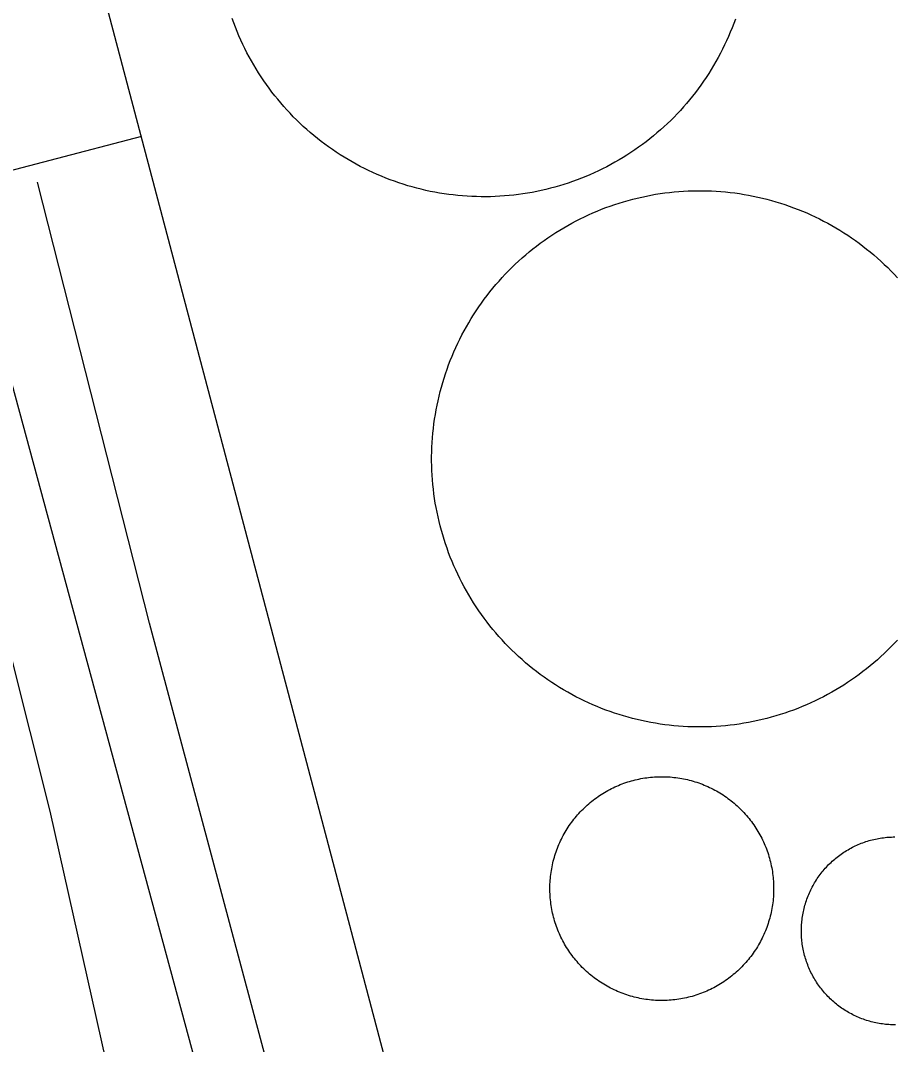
# Model space of a CAD drawing. Extents: x 3651524 to 3689615, y 505651 to 531377.
# Drawn here: x 3675045.3 to 3675193, y 514387.2 to 514560.1 of the extents above; entities that cross this region are included whole.
import ezdxf

# ---------------------------------------------------------------- set-up
doc = ezdxf.new("R2010")
doc.units = 0
for name, color, linetype in [('V-DOMW-TANK', 7, 'Continuous'), ('V-RAIL-TRAK', 7, 'Continuous'), ('V-UTIL-LINE', 7, 'Continuous')]:
    doc.layers.add(name, color=color, linetype=linetype)

msp = doc.modelspace()

# ---------------------------------------------------------------- linework, layer by layer
at = {"layer": 'V-DOMW-TANK'}
for points in [[(3675083.546, 514554.684), (3675083.188, 514555.387), (3675082.846, 514556.091), (3675082.512, 514556.806), (3675082.192, 514557.527), (3675081.887, 514558.252), (3675081.59, 514558.981), (3675081.312, 514559.716), (3675081.043, 514560.458)], [(3675166.058, 514560.359), (3675165.788, 514559.62), (3675165.505, 514558.885), (3675165.21, 514558.156), (3675164.901, 514557.433), (3675164.579, 514556.714), (3675164.247, 514556.001), (3675163.901, 514555.293), (3675163.543, 514554.592), (3675163.172, 514553.898), (3675162.789, 514553.21), (3675162.396, 514552.53), (3675161.991, 514551.856), (3675161.573, 514551.188), (3675161.143, 514550.529), (3675160.702, 514549.876), (3675160.25, 514549.233), (3675159.787, 514548.596), (3675159.312, 514547.969), (3675158.828, 514547.348), (3675158.331, 514546.738), (3675157.823, 514546.136), (3675157.305, 514545.542), (3675156.78, 514544.958), (3675156.242, 514544.383), (3675155.697, 514543.818), (3675155.138, 514543.261), (3675154.571, 514542.716), (3675153.997, 514542.179), (3675153.409, 514541.653), (3675152.816, 514541.137), (3675152.211, 514540.633), (3675151.599, 514540.139), (3675150.978, 514539.654)], [(3675150.978, 514539.654), (3675150.35, 514539.181), (3675149.711, 514538.72), (3675149.066, 514538.268), (3675148.414, 514537.829), (3675147.753, 514537.401), (3675147.085, 514536.986), (3675146.409, 514536.58), (3675145.727, 514536.187), (3675145.039, 514535.808), (3675144.343, 514535.437), (3675143.643, 514535.081), (3675142.934, 514534.737), (3675142.221, 514534.405), (3675141.502, 514534.084), (3675140.777, 514533.78), (3675140.046, 514533.486), (3675139.311, 514533.205), (3675138.572, 514532.937), (3675137.826, 514532.681), (3675137.079, 514532.439), (3675136.325, 514532.21), (3675135.569, 514531.993), (3675134.807, 514531.79), (3675134.044, 514531.601), (3675133.278, 514531.425), (3675132.508, 514531.261), (3675131.733, 514531.112), (3675130.959, 514530.977), (3675130.181, 514530.854), (3675129.403, 514530.743), (3675128.62, 514530.651), (3675127.838, 514530.569), (3675127.054, 514530.502), (3675126.269, 514530.448), (3675125.483, 514530.407), (3675124.696, 514530.381), (3675123.91, 514530.368), (3675123.122, 514530.368), (3675122.335, 514530.385), (3675121.549, 514530.411), (3675120.762, 514530.454), (3675119.978, 514530.51), (3675119.193, 514530.579), (3675118.411, 514530.663), (3675117.631, 514530.76), (3675116.851, 514530.87), (3675116.074, 514530.993), (3675115.298, 514531.134), (3675114.526, 514531.28), (3675113.756, 514531.448), (3675112.99, 514531.626), (3675112.226, 514531.816), (3675111.466, 514532.021), (3675110.711, 514532.238), (3675109.959, 514532.47), (3675109.209, 514532.711), (3675108.466, 514532.971), (3675107.727, 514533.242), (3675106.992, 514533.524), (3675106.262, 514533.819), (3675105.539, 514534.129), (3675104.821, 514534.448), (3675104.108, 514534.782), (3675103.401, 514535.13), (3675102.699, 514535.484), (3675102.005, 514535.857), (3675101.316, 514536.238), (3675100.637, 514536.633), (3675099.963, 514537.039), (3675099.295, 514537.457), (3675098.636, 514537.887), (3675097.984, 514538.327), (3675097.339, 514538.78), (3675096.702, 514539.242), (3675096.076, 514539.718), (3675095.455, 514540.203), (3675094.845, 514540.699), (3675094.243, 514541.204), (3675093.649, 514541.723), (3675093.065, 514542.249), (3675092.49, 514542.788), (3675091.924, 514543.334), (3675091.367, 514543.891), (3675090.823, 514544.459), (3675090.286, 514545.034), (3675089.76, 514545.62), (3675089.244, 514546.214), (3675088.74, 514546.82), (3675088.244, 514547.43), (3675087.761, 514548.051), (3675087.286, 514548.68), (3675086.827, 514549.317), (3675086.374, 514549.962), (3675085.936, 514550.615), (3675085.508, 514551.277), (3675085.092, 514551.944), (3675084.687, 514552.618), (3675084.294, 514553.3), (3675083.915, 514553.99), (3675083.546, 514554.684)], [(3675141.271, 514527.321), (3675141.994, 514527.645), (3675142.721, 514527.952), (3675143.454, 514528.247), (3675144.191, 514528.529), (3675144.935, 514528.8), (3675145.682, 514529.058), (3675146.434, 514529.301), (3675147.19, 514529.533), (3675147.949, 514529.75), (3675148.713, 514529.955), (3675149.481, 514530.145), (3675150.251, 514530.323), (3675151.024, 514530.487), (3675151.8, 514530.639), (3675152.578, 514530.776), (3675153.358, 514530.899), (3675154.143, 514531.009), (3675154.927, 514531.106), (3675155.713, 514531.188), (3675156.5, 514531.255), (3675157.288, 514531.313), (3675158.079, 514531.352), (3675158.867, 514531.38), (3675159.658, 514531.392), (3675160.448, 514531.392), (3675161.239, 514531.378), (3675162.029, 514531.352), (3675162.818, 514531.313), (3675163.606, 514531.255), (3675164.395, 514531.186), (3675165.181, 514531.102), (3675165.966, 514531.005), (3675166.748, 514530.893), (3675167.528, 514530.772), (3675168.307, 514530.635), (3675169.083, 514530.483), (3675169.857, 514530.319), (3675170.627, 514530.141), (3675171.393, 514529.949), (3675172.155, 514529.746), (3675172.917, 514529.527), (3675173.672, 514529.295), (3675174.422, 514529.052), (3675175.171, 514528.794), (3675175.913, 514528.523), (3675176.652, 514528.239), (3675177.385, 514527.944), (3675178.112, 514527.634), (3675178.835, 514527.313), (3675179.554, 514526.979), (3675180.261, 514526.631), (3675180.965, 514526.27), (3675181.664, 514525.902), (3675182.354, 514525.519), (3675183.04, 514525.124), (3675183.718, 514524.716), (3675184.387, 514524.296), (3675185.049, 514523.866), (3675185.704, 514523.424), (3675186.354, 514522.969), (3675186.993, 514522.506), (3675187.623, 514522.029), (3675188.246, 514521.542), (3675188.86, 514521.046), (3675189.467, 514520.536), (3675190.062, 514520.018), (3675190.65, 514519.489), (3675191.228, 514518.949), (3675191.795, 514518.398), (3675192.354, 514517.841), (3675192.903, 514517.274), (3675193.444, 514516.694)], [(3675114.962, 514490.455), (3675115.044, 514491.241), (3675115.138, 514492.026), (3675115.251, 514492.808), (3675115.376, 514493.59), (3675115.513, 514494.367), (3675115.663, 514495.143), (3675115.829, 514495.917), (3675116.007, 514496.687), (3675116.197, 514497.453), (3675116.402, 514498.217), (3675116.621, 514498.977), (3675116.853, 514499.73), (3675117.096, 514500.484), (3675117.354, 514501.232), (3675117.625, 514501.975), (3675117.907, 514502.712), (3675118.204, 514503.445), (3675118.514, 514504.173), (3675118.835, 514504.895), (3675119.169, 514505.612), (3675119.515, 514506.323), (3675119.873, 514507.025), (3675120.246, 514507.722), (3675120.629, 514508.416), (3675121.024, 514509.1), (3675121.43, 514509.778), (3675121.848, 514510.448), (3675122.282, 514511.109), (3675122.724, 514511.764), (3675123.177, 514512.414), (3675123.642, 514513.053), (3675124.117, 514513.683), (3675124.604, 514514.306), (3675125.102, 514514.92), (3675125.61, 514515.527), (3675126.13, 514516.123), (3675126.658, 514516.71), (3675127.197, 514517.288), (3675127.746, 514517.855), (3675128.305, 514518.414), (3675128.874, 514518.963), (3675129.452, 514519.504), (3675130.04, 514520.032), (3675130.638, 514520.55), (3675131.244, 514521.058), (3675131.856, 514521.556), (3675132.481, 514522.041), (3675133.112, 514522.516), (3675133.751, 514522.981), (3675134.398, 514523.436), (3675135.053, 514523.876), (3675135.715, 514524.306), (3675136.388, 514524.726), (3675137.064, 514525.134), (3675137.75, 514525.529), (3675138.441, 514525.912), (3675139.139, 514526.283), (3675139.843, 514526.641), (3675140.554, 514526.989), (3675141.271, 514527.321)], [(3675163.588, 514440.953), (3675162.8, 514440.897), (3675162.009, 514440.857), (3675161.218, 514440.828), (3675160.43, 514440.816), (3675159.639, 514440.816), (3675158.849, 514440.828), (3675158.058, 514440.857), (3675157.27, 514440.897), (3675156.479, 514440.953), (3675155.693, 514441.022), (3675154.907, 514441.102), (3675154.122, 514441.203), (3675153.342, 514441.311), (3675152.56, 514441.436), (3675151.781, 514441.573), (3675151.005, 514441.725), (3675150.231, 514441.889), (3675149.461, 514442.067), (3675148.695, 514442.257), (3675147.931, 514442.462), (3675147.171, 514442.681), (3675146.416, 514442.913), (3675145.664, 514443.156), (3675144.916, 514443.414), (3675144.173, 514443.685), (3675143.436, 514443.965), (3675142.702, 514444.266), (3675141.975, 514444.574), (3675141.252, 514444.895), (3675140.536, 514445.229), (3675139.825, 514445.575), (3675139.123, 514445.934), (3675138.424, 514446.306), (3675137.732, 514446.689), (3675137.048, 514447.085), (3675136.37, 514447.492), (3675135.7, 514447.912), (3675135.037, 514448.342), (3675134.381, 514448.784), (3675133.734, 514449.237), (3675133.095, 514449.702), (3675132.467, 514450.179), (3675131.842, 514450.664), (3675131.228, 514451.162), (3675130.621, 514451.672), (3675130.025, 514452.19), (3675129.438, 514452.719), (3675128.86, 514453.257), (3675128.289, 514453.806), (3675127.734, 514454.367), (3675127.185, 514454.934), (3675126.644, 514455.514), (3675126.116, 514456.102), (3675125.598, 514456.698), (3675125.09, 514457.304), (3675124.594, 514457.918), (3675124.107, 514458.541), (3675123.629, 514459.172), (3675123.167, 514459.811), (3675122.712, 514460.46), (3675122.27, 514461.115), (3675121.84, 514461.777), (3675121.422, 514462.449), (3675121.016, 514463.126), (3675120.619, 514463.811), (3675120.236, 514464.503), (3675119.865, 514465.201), (3675119.507, 514465.904), (3675119.161, 514466.614), (3675118.827, 514467.331), (3675118.505, 514468.054), (3675118.196, 514468.781), (3675117.901, 514469.514), (3675117.617, 514470.251), (3675117.348, 514470.995), (3675117.09, 514471.742), (3675116.846, 514472.494), (3675116.615, 514473.25), (3675116.398, 514474.01), (3675116.193, 514474.773), (3675116.001, 514475.541), (3675115.825, 514476.312), (3675115.661, 514477.084), (3675115.509, 514477.86), (3675115.372, 514478.638), (3675115.249, 514479.42), (3675115.138, 514480.203), (3675115.042, 514480.987), (3675114.962, 514481.774), (3675114.891, 514482.56), (3675114.835, 514483.348), (3675114.794, 514484.139), (3675114.768, 514484.929), (3675114.753, 514485.718), (3675114.753, 514486.509), (3675114.768, 514487.299), (3675114.796, 514488.09), (3675114.837, 514488.878), (3675114.893, 514489.667), (3675114.962, 514490.455)], [(3675193.429, 514455.498), (3675192.891, 514454.92), (3675192.342, 514454.351), (3675191.783, 514453.794), (3675191.213, 514453.245), (3675190.634, 514452.706), (3675190.05, 514452.176), (3675189.45, 514451.658), (3675188.846, 514451.15), (3675188.232, 514450.652), (3675187.607, 514450.167), (3675186.976, 514449.69), (3675186.337, 514449.227), (3675185.688, 514448.772), (3675185.033, 514448.332), (3675184.371, 514447.9), (3675183.699, 514447.482), (3675183.021, 514447.074), (3675182.337, 514446.679), (3675181.645, 514446.296), (3675180.949, 514445.925), (3675180.244, 514445.567), (3675179.534, 514445.221), (3675178.817, 514444.887), (3675178.094, 514444.565), (3675177.367, 514444.256), (3675176.634, 514443.961), (3675175.896, 514443.677), (3675175.153, 514443.408), (3675174.406, 514443.15), (3675173.654, 514442.907), (3675172.898, 514442.675), (3675172.138, 514442.458), (3675171.374, 514442.253), (3675170.604, 514442.063), (3675169.836, 514441.885), (3675169.064, 514441.721), (3675168.288, 514441.569), (3675167.51, 514441.434), (3675166.728, 514441.309), (3675165.945, 514441.199), (3675165.161, 514441.102), (3675164.372, 514441.02), (3675163.588, 514440.953)], [(3675140.323, 514426.947), (3675140.558, 514427.18), (3675140.798, 514427.403), (3675141.044, 514427.626), (3675141.293, 514427.844), (3675141.543, 514428.057), (3675141.801, 514428.265), (3675142.057, 514428.468), (3675142.32, 514428.671), (3675142.586, 514428.863), (3675142.856, 514429.054), (3675143.128, 514429.24), (3675143.405, 514429.421), (3675143.683, 514429.597), (3675143.966, 514429.769), (3675144.251, 514429.935), (3675144.537, 514430.096), (3675144.828, 514430.252), (3675145.121, 514430.404), (3675145.418, 514430.549), (3675145.717, 514430.69), (3675146.018, 514430.825), (3675146.321, 514430.954), (3675146.626, 514431.079), (3675146.934, 514431.2), (3675147.243, 514431.313), (3675147.556, 514431.423), (3675147.868, 514431.526), (3675148.183, 514431.624), (3675148.5, 514431.716), (3675148.818, 514431.802), (3675149.137, 514431.884), (3675149.459, 514431.96), (3675149.78, 514432.03), (3675150.104, 514432.093), (3675150.43, 514432.153), (3675150.755, 514432.206), (3675151.081, 514432.253), (3675151.409, 514432.294), (3675151.736, 514432.331), (3675152.066, 514432.361), (3675152.394, 514432.386), (3675152.723, 514432.404), (3675153.053, 514432.417), (3675153.383, 514432.423), (3675153.713, 514432.425), (3675154.042, 514432.421), (3675154.372, 514432.411), (3675154.702, 514432.394), (3675155.031, 514432.374), (3675155.361, 514432.345), (3675155.689, 514432.312), (3675156.017, 514432.273), (3675156.344, 514432.23), (3675156.67, 514432.179), (3675156.995, 514432.124), (3675157.319, 514432.062), (3675157.643, 514431.995), (3675157.964, 514431.921), (3675158.284, 514431.843), (3675158.603, 514431.759), (3675158.921, 514431.669), (3675159.236, 514431.575), (3675159.551, 514431.475), (3675159.863, 514431.368), (3675160.174, 514431.258), (3675160.483, 514431.141), (3675160.788, 514431.018), (3675161.091, 514430.891), (3675161.395, 514430.758), (3675161.696, 514430.619), (3675161.993, 514430.475), (3675162.288, 514430.328), (3675162.578, 514430.174), (3675162.867, 514430.014), (3675163.154, 514429.851), (3675163.438, 514429.685), (3675163.719, 514429.509), (3675163.996, 514429.33), (3675164.27, 514429.148), (3675164.54, 514428.96), (3675164.809, 514428.765), (3675165.073, 514428.569), (3675165.335, 514428.366), (3675165.591, 514428.161), (3675165.845, 514427.95), (3675166.095, 514427.733), (3675166.34, 514427.514), (3675166.584, 514427.291), (3675166.822, 514427.061), (3675167.055, 514426.83), (3675167.287, 514426.594), (3675167.512, 514426.353), (3675167.735, 514426.109), (3675167.95, 514425.861), (3675168.165, 514425.609), (3675168.374, 514425.353), (3675168.577, 514425.095), (3675168.778, 514424.831), (3675168.972, 514424.565), (3675169.163, 514424.296)], [(3675135.35, 514408.709), (3675135.27, 514409.031), (3675135.192, 514409.35), (3675135.123, 514409.672), (3675135.061, 514409.997), (3675135.002, 514410.321), (3675134.947, 514410.646), (3675134.9, 514410.974), (3675134.859, 514411.302), (3675134.82, 514411.63), (3675134.793, 514411.957), (3675134.766, 514412.287), (3675134.748, 514412.617), (3675134.736, 514412.946), (3675134.728, 514413.276), (3675134.728, 514413.606), (3675134.734, 514413.936), (3675134.742, 514414.267), (3675134.756, 514414.595), (3675134.779, 514414.921), (3675134.805, 514415.252), (3675134.838, 514415.58), (3675134.877, 514415.908), (3675134.922, 514416.235), (3675134.973, 514416.563), (3675135.029, 514416.887), (3675135.088, 514417.21), (3675135.158, 514417.534), (3675135.229, 514417.855), (3675135.309, 514418.175), (3675135.393, 514418.494), (3675135.481, 514418.812), (3675135.577, 514419.129), (3675135.678, 514419.443), (3675135.784, 514419.756), (3675135.893, 514420.065), (3675136.012, 514420.374), (3675136.135, 514420.68), (3675136.262, 514420.985), (3675136.395, 514421.286), (3675136.534, 514421.587), (3675136.677, 514421.884), (3675136.825, 514422.179), (3675136.978, 514422.47), (3675137.138, 514422.758), (3675137.3, 514423.045), (3675137.47, 514423.33), (3675137.644, 514423.61), (3675137.822, 514423.887), (3675138.004, 514424.161), (3675138.193, 514424.436), (3675138.385, 514424.7), (3675138.584, 514424.964), (3675138.785, 514425.226), (3675138.992, 514425.482), (3675139.202, 514425.736), (3675139.417, 514425.984), (3675139.639, 514426.232), (3675139.86, 514426.475), (3675140.089, 514426.713), (3675140.323, 514426.947)], [(3675169.163, 514424.296), (3675169.349, 514424.024), (3675169.529, 514423.748), (3675169.705, 514423.469), (3675169.877, 514423.186), (3675170.043, 514422.902), (3675170.205, 514422.613), (3675170.361, 514422.322), (3675170.512, 514422.029), (3675170.658, 514421.734), (3675170.799, 514421.435), (3675170.932, 514421.134), (3675171.063, 514420.831), (3675171.188, 514420.526), (3675171.309, 514420.219), (3675171.424, 514419.91), (3675171.532, 514419.598), (3675171.635, 514419.285), (3675171.733, 514418.97), (3675171.825, 514418.652), (3675171.911, 514418.335), (3675171.993, 514418.015), (3675172.069, 514417.694), (3675172.138, 514417.37), (3675172.204, 514417.046), (3675172.261, 514416.723), (3675172.315, 514416.397), (3675172.362, 514416.07), (3675172.405, 514415.744), (3675172.439, 514415.414), (3675172.47, 514415.087), (3675172.495, 514414.757), (3675172.513, 514414.429), (3675172.525, 514414.099), (3675172.534, 514413.768), (3675172.534, 514413.438), (3675172.53, 514413.108), (3675172.519, 514412.778), (3675172.505, 514412.449), (3675172.482, 514412.121), (3675172.454, 514411.789), (3675172.423, 514411.464), (3675172.384, 514411.136), (3675172.339, 514410.808), (3675172.288, 514410.483), (3675172.233, 514410.157), (3675172.171, 514409.833), (3675172.104, 514409.51), (3675172.032, 514409.188), (3675171.952, 514408.867), (3675171.868, 514408.549), (3675171.78, 514408.232), (3675171.684, 514407.917), (3675171.583, 514407.601), (3675171.477, 514407.29), (3675171.366, 514406.979), (3675171.25, 514406.669), (3675171.127, 514406.362), (3675171, 514406.059), (3675170.867, 514405.758), (3675170.729, 514405.457), (3675170.586, 514405.16), (3675170.436, 514404.865), (3675170.283, 514404.572), (3675170.125, 514404.285), (3675169.961, 514403.999), (3675169.791, 514403.714), (3675169.617, 514403.433), (3675169.439, 514403.157), (3675169.257, 514402.883), (3675169.068, 514402.612), (3675168.878, 514402.344), (3675168.677, 514402.08), (3675168.477, 514401.818), (3675168.27, 514401.564), (3675168.059, 514401.308), (3675167.844, 514401.058), (3675167.623, 514400.812), (3675167.399, 514400.568), (3675167.172, 514400.331), (3675166.936, 514400.097), (3675166.703, 514399.866), (3675166.463, 514399.641), (3675166.218, 514399.419), (3675165.97, 514399.2), (3675165.718, 514398.987), (3675165.464, 514398.778), (3675165.204, 514398.576), (3675164.942, 514398.375), (3675164.675, 514398.18), (3675164.405, 514397.99), (3675164.133, 514397.803), (3675163.856, 514397.623), (3675163.578, 514397.445), (3675163.295, 514397.275), (3675163.01, 514397.109), (3675162.724, 514396.949), (3675162.433, 514396.79), (3675162.14, 514396.64), (3675161.843, 514396.495), (3675161.544, 514396.356)], [(3675186.077, 514420.62), (3675186.327, 514420.739), (3675186.577, 514420.858), (3675186.831, 514420.966), (3675187.087, 514421.073), (3675187.343, 514421.175), (3675187.605, 514421.276), (3675187.863, 514421.368), (3675188.125, 514421.456), (3675188.389, 514421.54), (3675188.653, 514421.62), (3675188.92, 514421.693), (3675189.188, 514421.765), (3675189.456, 514421.831), (3675189.727, 514421.89), (3675189.997, 514421.947), (3675190.269, 514421.999), (3675190.542, 514422.044), (3675190.814, 514422.087), (3675191.089, 514422.123), (3675191.363, 514422.156), (3675191.639, 514422.183), (3675191.914, 514422.205), (3675192.19, 514422.224), (3675192.467, 514422.236), (3675192.743, 514422.244), (3675193.02, 514422.248)], [(3675177.25, 514407.435), (3675177.273, 514407.714), (3675177.297, 514407.988), (3675177.328, 514408.265), (3675177.363, 514408.539), (3675177.404, 514408.814), (3675177.449, 514409.086), (3675177.498, 514409.358), (3675177.555, 514409.631), (3675177.613, 514409.901), (3675177.676, 514410.169), (3675177.744, 514410.438), (3675177.817, 514410.706), (3675177.895, 514410.972), (3675177.977, 514411.236), (3675178.065, 514411.498), (3675178.155, 514411.763), (3675178.252, 514412.019), (3675178.354, 514412.277), (3675178.459, 514412.533), (3675178.567, 514412.789), (3675178.682, 514413.041), (3675178.801, 514413.29), (3675178.923, 514413.538), (3675179.05, 514413.784), (3675179.181, 514414.026), (3675179.317, 514414.269), (3675179.456, 514414.509), (3675179.601, 514414.747), (3675179.749, 514414.98), (3675179.9, 514415.211), (3675180.056, 514415.441), (3675180.216, 514415.666), (3675180.38, 514415.889), (3675180.547, 514416.109), (3675180.72, 514416.328), (3675180.896, 514416.541), (3675181.072, 514416.752), (3675181.256, 514416.96), (3675181.442, 514417.165), (3675181.633, 514417.366), (3675181.825, 514417.565), (3675182.024, 514417.759), (3675182.223, 514417.95), (3675182.428, 514418.138), (3675182.632, 514418.322), (3675182.843, 514418.503), (3675183.056, 514418.681), (3675183.271, 514418.853), (3675183.49, 514419.023), (3675183.714, 514419.185), (3675183.937, 514419.348), (3675184.164, 514419.506), (3675184.396, 514419.66), (3675184.629, 514419.809), (3675184.865, 514419.955), (3675185.102, 514420.096), (3675185.342, 514420.233), (3675185.586, 514420.366), (3675185.829, 514420.495), (3675186.077, 514420.62)], [(3675161.544, 514396.356), (3675161.241, 514396.218), (3675160.94, 514396.089), (3675160.635, 514395.964), (3675160.328, 514395.844), (3675160.018, 514395.731), (3675159.707, 514395.622), (3675159.392, 514395.518), (3675159.078, 514395.418), (3675158.761, 514395.327), (3675158.443, 514395.241), (3675158.124, 514395.16), (3675157.802, 514395.084), (3675157.481, 514395.014), (3675157.155, 514394.951), (3675156.832, 514394.891), (3675156.506, 514394.838), (3675156.18, 514394.791), (3675155.853, 514394.75), (3675155.525, 514394.713), (3675155.195, 514394.684), (3675154.868, 514394.66), (3675154.538, 514394.639), (3675154.208, 514394.627), (3675153.878, 514394.621), (3675153.547, 514394.619), (3675153.219, 514394.623), (3675152.889, 514394.633), (3675152.56, 514394.65), (3675152.23, 514394.67), (3675151.9, 514394.699), (3675151.572, 514394.731), (3675151.245, 514394.77), (3675150.917, 514394.813), (3675150.591, 514394.865), (3675150.266, 514394.92), (3675149.942, 514394.981), (3675149.619, 514395.049), (3675149.297, 514395.123), (3675148.978, 514395.2), (3675148.66, 514395.284), (3675148.341, 514395.375), (3675148.025, 514395.469), (3675147.71, 514395.567), (3675147.399, 514395.676), (3675147.087, 514395.786), (3675146.778, 514395.905), (3675146.473, 514396.026), (3675146.168, 514396.155), (3675145.867, 514396.286), (3675145.568, 514396.425), (3675145.269, 514396.569), (3675144.976, 514396.716), (3675144.683, 514396.87), (3675144.392, 514397.031), (3675144.107, 514397.193), (3675143.823, 514397.361), (3675143.542, 514397.535), (3675143.266, 514397.713), (3675142.993, 514397.898), (3675142.721, 514398.086), (3675142.453, 514398.279), (3675142.188, 514398.475), (3675141.926, 514398.678), (3675141.67, 514398.885), (3675141.416, 514399.096), (3675141.166, 514399.311), (3675140.921, 514399.53), (3675140.677, 514399.753), (3675140.439, 514399.981), (3675140.206, 514400.214), (3675139.975, 514400.452), (3675139.749, 514400.691), (3675139.528, 514400.935), (3675139.309, 514401.183), (3675139.096, 514401.435), (3675138.887, 514401.691), (3675138.684, 514401.949), (3675138.484, 514402.213), (3675138.289, 514402.479), (3675138.099, 514402.747), (3675137.912, 514403.02), (3675137.732, 514403.296), (3675137.556, 514403.575), (3675137.384, 514403.859), (3675137.218, 514404.142), (3675137.056, 514404.431), (3675136.9, 514404.722), (3675136.749, 514405.014), (3675136.604, 514405.309), (3675136.46, 514405.608), (3675136.327, 514405.909), (3675136.198, 514406.213), (3675136.075, 514406.518), (3675135.952, 514406.825), (3675135.838, 514407.134), (3675135.729, 514407.445), (3675135.625, 514407.759), (3675135.528, 514408.074), (3675135.436, 514408.39), (3675135.35, 514408.709)], [(3675193.108, 514390.513), (3675192.831, 514390.515), (3675192.553, 514390.521), (3675192.278, 514390.533), (3675192.004, 514390.547), (3675191.728, 514390.57), (3675191.449, 514390.595), (3675191.177, 514390.625), (3675190.902, 514390.66), (3675190.63, 514390.701), (3675190.355, 514390.746), (3675190.083, 514390.795), (3675189.813, 514390.851), (3675189.54, 514390.908), (3675189.272, 514390.971), (3675189.004, 514391.041), (3675188.739, 514391.115), (3675188.473, 514391.193), (3675188.209, 514391.272), (3675187.947, 514391.36), (3675187.685, 514391.455), (3675187.427, 514391.549), (3675187.169, 514391.649), (3675186.913, 514391.756), (3675186.659, 514391.864), (3675186.407, 514391.979), (3675186.157, 514392.098), (3675185.909, 514392.221), (3675185.663, 514392.35), (3675185.42, 514392.479), (3675185.178, 514392.614), (3675184.94, 514392.753), (3675184.703, 514392.896), (3675184.469, 514393.046), (3675184.238, 514393.198), (3675184.011, 514393.353), (3675183.785, 514393.513), (3675183.562, 514393.679), (3675183.341, 514393.847), (3675183.124, 514394.019), (3675182.911, 514394.193), (3675182.7, 514394.373), (3675182.493, 514394.553), (3675182.288, 514394.742), (3675182.086, 514394.932), (3675181.889, 514395.125), (3675181.694, 514395.321), (3675181.504, 514395.522), (3675181.315, 514395.725), (3675181.131, 514395.932), (3675180.955, 514396.143), (3675180.777, 514396.356), (3675180.603, 514396.573), (3675180.433, 514396.79), (3675180.269, 514397.013), (3675180.107, 514397.236), (3675179.949, 514397.466), (3675179.796, 514397.697), (3675179.646, 514397.928), (3675179.503, 514398.164), (3675179.362, 514398.404), (3675179.222, 514398.643), (3675179.091, 514398.887), (3675178.962, 514399.133), (3675178.839, 514399.378), (3675178.719, 514399.628), (3675178.604, 514399.88), (3675178.493, 514400.134), (3675178.387, 514400.39), (3675178.284, 514400.646), (3675178.186, 514400.904), (3675178.094, 514401.166), (3675178.006, 514401.428), (3675177.922, 514401.693), (3675177.842, 514401.959), (3675177.766, 514402.225), (3675177.697, 514402.493), (3675177.631, 514402.762), (3675177.572, 514403.032), (3675177.514, 514403.302), (3675177.463, 514403.575), (3675177.418, 514403.849), (3675177.377, 514404.122), (3675177.338, 514404.394), (3675177.308, 514404.672), (3675177.279, 514404.947), (3675177.254, 514405.223), (3675177.24, 514405.5), (3675177.228, 514405.776), (3675177.219, 514406.053), (3675177.215, 514406.329), (3675177.217, 514406.606), (3675177.224, 514406.884), (3675177.236, 514407.161), (3675177.25, 514407.435)]]:
    msp.add_lwpolyline(points, dxfattribs=at)
at = {"layer": 'V-RAIL-TRAK'}
for points in [[(3675108.747, 514302.475), (3675067.068, 514458.357), (3675048.148, 514532.845)], [(3675164.311, 513904.031), (3675165.028, 513912.88), (3675165.513, 513921.748), (3675165.771, 513930.626), (3675165.8, 513939.506), (3675165.599, 513948.386), (3675165.169, 513957.26), (3675164.51, 513966.12), (3675163.623, 513974.957), (3675162.507, 513983.772), (3675161.165, 513992.551), (3675159.596, 514001.296), (3675157.802, 514009.994), (3675145.082, 514058.28), (3675132.569, 514106.617), (3675120.26, 514155.005), (3675070.041, 514338.393), (3675050.272, 514426.578), (3675026.64, 514520.585)]]:
    msp.add_lwpolyline(points, dxfattribs=at)
at = {"layer": 'V-UTIL-LINE'}
for points in [[(3675177.398, 514095.392), (3675118.624, 514340.421), (3675045.934, 514615.42)], [(3675065.726, 514540.545), (3675034.722, 514532.425), (3675003.826, 514525.738)], [(3675170.781, 514012.712), (3675119.851, 514217.917), (3675034.722, 514532.425)]]:
    msp.add_lwpolyline(points, dxfattribs=at)

doc.saveas('drawing.dxf')
